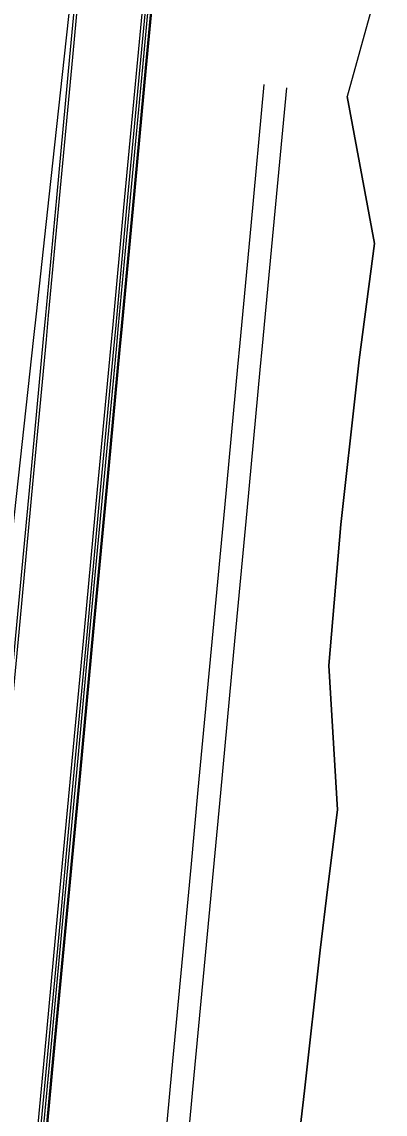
# Model space of a CAD drawing. Extents: x 1797478 to 1808916, y 246529 to 250952.
# Drawn here: x 1797871.8 to 1797936, y 248630.2 to 248823.2 of the extents above; entities that cross this region are included whole.
import ezdxf

# ---------------------------------------------------------------- set-up
doc = ezdxf.new("R2010")
doc.units = 0
for name, color, linetype in [('60', 7, 'Continuous'), ('DTCH-LINBTM', 7, 'Continuous'), ('DTCH-LINFRSLP', 7, 'Continuous'), ('EDPV-LINE', 7, 'Continuous'), ('LIMT-CSLINE', 7, 'Continuous'), ('SHDR-UPAV', 7, 'Continuous')]:
    doc.layers.add(name, color=color, linetype=linetype)

msp = doc.modelspace()

# ---------------------------------------------------------------- linework, layer by layer
for points in [[(1797836.06, 248420.37), (1797838.75, 248445.09), (1797841.45, 248469.8), (1797844.14, 248494.52), (1797846.84, 248519.25), (1797849.54, 248543.97), (1797852.23, 248568.7), (1797854.2, 248586.75), (1797854.93, 248593.44), (1797857.64, 248618.24), (1797860.35, 248643.11), (1797863.06, 248667.97), (1797864.28, 248679.15), (1797865.77, 248692.84), (1797868.49, 248717.71), (1797871.2, 248742.57), (1797873.91, 248767.44), (1797874.37, 248771.66), (1797876.62, 248792.31), (1797879.34, 248817.17), (1797882.05, 248842.04)], [(1797843.08, 248419.52), (1797845.39, 248444.27), (1797847.71, 248469.01), (1797850.03, 248493.76), (1797852.34, 248518.52), (1797854.66, 248543.28), (1797856.98, 248568.05), (1797858.67, 248586.12), (1797859.29, 248592.82), (1797861.62, 248617.67), (1797863.95, 248642.59), (1797866.28, 248667.51), (1797867.33, 248678.72), (1797868.62, 248692.43), (1797870.95, 248717.35), (1797873.28, 248742.28), (1797875.61, 248767.2), (1797876.01, 248771.42), (1797877.94, 248792.12), (1797880.27, 248817.04), (1797882.61, 248841.96)], [(1797843.08, 248419.52), (1797845.39, 248444.27), (1797847.71, 248469.01), (1797850.03, 248493.76), (1797852.34, 248518.52), (1797854.66, 248543.28), (1797856.98, 248568.05), (1797858.67, 248586.12), (1797859.29, 248592.82), (1797861.62, 248617.67), (1797863.95, 248642.59), (1797866.28, 248667.51), (1797867.33, 248678.72), (1797868.62, 248692.43), (1797870.95, 248717.35), (1797873.28, 248742.28), (1797875.61, 248767.2), (1797876.01, 248771.42), (1797877.94, 248792.12), (1797880.27, 248817.04), (1797882.61, 248841.96)], [(1797843.08, 248419.52), (1797845.39, 248444.27), (1797847.71, 248469.01), (1797850.03, 248493.76), (1797852.34, 248518.52), (1797854.66, 248543.28), (1797856.98, 248568.05), (1797858.67, 248586.12), (1797859.29, 248592.82), (1797861.62, 248617.67), (1797863.95, 248642.59), (1797866.28, 248667.51), (1797867.33, 248678.72), (1797868.62, 248692.43), (1797870.95, 248717.35), (1797873.28, 248742.28), (1797875.61, 248767.2), (1797876.01, 248771.42), (1797877.94, 248792.12), (1797880.27, 248817.04), (1797882.61, 248841.96)], [(1797843.08, 248419.52), (1797845.39, 248444.27), (1797847.71, 248469.01), (1797850.03, 248493.76), (1797852.34, 248518.52), (1797854.66, 248543.28), (1797856.98, 248568.05), (1797858.67, 248586.12), (1797859.29, 248592.82), (1797861.62, 248617.67), (1797863.95, 248642.59), (1797866.28, 248667.51), (1797867.33, 248678.72), (1797868.62, 248692.43), (1797870.95, 248717.35), (1797873.28, 248742.28), (1797875.61, 248767.2), (1797876.01, 248771.42), (1797877.94, 248792.12), (1797880.27, 248817.04), (1797882.61, 248841.96)], [(1797843.59, 248419.46), (1797845.9, 248444.2), (1797848.22, 248468.95), (1797850.53, 248493.7), (1797852.85, 248518.45), (1797855.17, 248543.21), (1797857.48, 248567.98), (1797859.17, 248586.05), (1797859.8, 248592.75), (1797862.13, 248617.6), (1797864.46, 248642.52), (1797866.79, 248667.44), (1797867.84, 248678.64), (1797869.12, 248692.36), (1797871.45, 248717.28), (1797873.78, 248742.2), (1797876.12, 248767.12), (1797876.51, 248771.35), (1797878.45, 248792.04), (1797880.78, 248816.97), (1797883.11, 248841.89)], [(1797855.53, 248418.02), (1797857.84, 248442.73), (1797860.15, 248467.44), (1797862.46, 248492.15), (1797864.77, 248516.87), (1797867.08, 248541.59), (1797869.4, 248566.32), (1797871.08, 248584.37), (1797871.71, 248591.06), (1797874.03, 248615.9), (1797876.36, 248640.82), (1797878.7, 248665.74), (1797879.74, 248676.94), (1797881.03, 248690.66), (1797883.36, 248715.58), (1797885.69, 248740.5), (1797888.02, 248765.42), (1797888.42, 248769.65), (1797890.35, 248790.34), (1797892.69, 248815.26), (1797895.02, 248840.18)], [(1797855.99, 248417.97), (1797858.3, 248442.67), (1797860.61, 248467.38), (1797862.92, 248492.09), (1797865.23, 248516.81), (1797867.54, 248541.53), (1797869.85, 248566.26), (1797871.54, 248584.31), (1797872.17, 248591), (1797874.49, 248615.83), (1797876.82, 248640.75), (1797879.15, 248665.67), (1797880.2, 248676.88), (1797881.48, 248690.6), (1797883.82, 248715.52), (1797886.15, 248740.44), (1797888.48, 248765.36), (1797888.88, 248769.58), (1797890.81, 248790.28), (1797893.14, 248815.2), (1797895.48, 248840.12)], [(1797856.5, 248417.9), (1797858.81, 248442.61), (1797861.12, 248467.31), (1797863.43, 248492.02), (1797865.75, 248516.74), (1797868.06, 248541.46), (1797870.37, 248566.19), (1797872.06, 248584.23), (1797872.68, 248590.92), (1797875, 248615.76), (1797877.34, 248640.68), (1797879.67, 248665.6), (1797880.72, 248676.8), (1797882, 248690.52), (1797884.33, 248715.44), (1797886.66, 248740.36), (1797889, 248765.28), (1797889.39, 248769.51), (1797891.33, 248790.2), (1797893.66, 248815.13), (1797895.99, 248840.05)]]:
    msp.add_lwpolyline(points)
at = {"layer": '60'}
msp.add_lwpolyline([(1797897.24, 248412.98), (1797899.59, 248437.56), (1797902.09, 248462.12), (1797904.64, 248486.68), (1797907.37, 248511.22), (1797910.22, 248535.75), (1797912.95, 248560.29), (1797915.13, 248578.18), (1797915.9, 248584.81), (1797918.85, 248609.49), (1797921.74, 248634.34), (1797924.53, 248659.19), (1797925.89, 248670.35), (1797927.59, 248684.01), (1797926.04, 248709.48), (1797928.18, 248734.43), (1797930.92, 248759.29), (1797931.38, 248763.51), (1797934.13, 248784.09), (1797929.31, 248810.03)], dxfattribs=at)
at = {"layer": 'DTCH-LINBTM'}
msp.add_lwpolyline([(1797881.5, 248414.88), (1797883.8, 248439.51), (1797886.1, 248464.15), (1797888.4, 248488.79), (1797890.71, 248513.43), (1797893.01, 248538.08), (1797895.31, 248562.74), (1797896.99, 248580.73), (1797897.61, 248587.4), (1797899.93, 248612.2), (1797902.26, 248637.12), (1797904.59, 248662.04), (1797905.64, 248673.24), (1797906.93, 248686.96), (1797909.26, 248711.88), (1797911.59, 248736.8), (1797913.92, 248761.72), (1797914.32, 248765.95), (1797916.25, 248786.64), (1797918.59, 248811.56)], dxfattribs=at)
at = {"layer": 'DTCH-LINFRSLP'}
msp.add_lwpolyline([(1797877.53, 248415.36), (1797879.83, 248440), (1797882.13, 248464.65), (1797884.44, 248489.3), (1797886.74, 248513.96), (1797889.04, 248538.62), (1797891.35, 248563.28), (1797893.03, 248581.28), (1797893.65, 248587.96), (1797895.97, 248612.76), (1797898.3, 248637.68), (1797900.63, 248662.61), (1797901.68, 248673.81), (1797902.97, 248687.53), (1797905.3, 248712.45), (1797907.63, 248737.37), (1797909.96, 248762.29), (1797910.36, 248766.51), (1797912.29, 248787.21), (1797914.63, 248812.13)], dxfattribs=at)
at = {"layer": 'EDPV-LINE'}
msp.add_lwpolyline([(1797843.08, 248419.52), (1797845.39, 248444.27), (1797847.71, 248469.01), (1797850.03, 248493.76), (1797852.34, 248518.52), (1797854.66, 248543.28), (1797856.98, 248568.05), (1797858.67, 248586.12), (1797859.29, 248592.82), (1797861.62, 248617.67), (1797863.95, 248642.59), (1797866.28, 248667.51), (1797867.33, 248678.72), (1797868.62, 248692.43), (1797870.95, 248717.35), (1797873.28, 248742.28), (1797875.61, 248767.2), (1797876.01, 248771.42), (1797877.94, 248792.12), (1797880.27, 248817.04), (1797882.61, 248841.96)], dxfattribs=at)
msp.add_lwpolyline([(1797843.08, 248419.52), (1797845.39, 248444.27), (1797847.71, 248469.01), (1797850.03, 248493.76), (1797852.34, 248518.52), (1797854.66, 248543.28), (1797856.98, 248568.05), (1797858.67, 248586.12), (1797859.29, 248592.82), (1797861.62, 248617.67), (1797863.95, 248642.59), (1797866.28, 248667.51), (1797867.33, 248678.72), (1797868.62, 248692.43), (1797870.95, 248717.35), (1797873.28, 248742.28), (1797875.61, 248767.2), (1797876.01, 248771.42), (1797877.94, 248792.12), (1797880.27, 248817.04), (1797882.61, 248841.96)], dxfattribs=at)
at = {"layer": 'LIMT-CSLINE'}
msp.add_lwpolyline([(1797936, 248834.33), (1797929.31, 248810.03), (1797934.13, 248784.09), (1797931.38, 248763.51), (1797930.92, 248759.29), (1797928.18, 248734.43), (1797926.04, 248709.48), (1797927.59, 248684.01), (1797925.89, 248670.35), (1797924.53, 248659.19), (1797921.74, 248634.34), (1797918.85, 248609.49), (1797915.9, 248584.81), (1797915.13, 248578.18), (1797912.95, 248560.29), (1797910.22, 248535.75), (1797907.37, 248511.22), (1797904.64, 248486.68), (1797902.09, 248462.12), (1797899.59, 248437.56), (1797897.24, 248412.98)], dxfattribs=at)
at = {"layer": 'SHDR-UPAV'}
for points in [[(1797854.99, 248418.08), (1797857.3, 248442.79), (1797859.61, 248467.5), (1797861.93, 248492.22), (1797864.24, 248516.94), (1797866.55, 248541.67), (1797868.86, 248566.4), (1797870.55, 248584.45), (1797871.18, 248591.14), (1797873.5, 248615.97), (1797875.83, 248640.9), (1797878.16, 248665.82), (1797879.21, 248677.02), (1797880.49, 248690.74), (1797882.83, 248715.66), (1797885.16, 248740.58), (1797887.49, 248765.5), (1797887.89, 248769.72), (1797889.82, 248790.42), (1797892.15, 248815.34), (1797894.49, 248840.26)], [(1797854.99, 248418.08), (1797857.3, 248442.79), (1797859.61, 248467.5), (1797861.93, 248492.22), (1797864.24, 248516.94), (1797866.55, 248541.67), (1797868.86, 248566.4), (1797870.55, 248584.45), (1797871.18, 248591.14), (1797873.5, 248615.97), (1797875.83, 248640.9), (1797878.16, 248665.82), (1797879.21, 248677.02), (1797880.49, 248690.74), (1797882.83, 248715.66), (1797885.16, 248740.58), (1797887.49, 248765.5), (1797887.89, 248769.72), (1797889.82, 248790.42), (1797892.15, 248815.34), (1797894.49, 248840.26)], [(1797856.68, 248417.88), (1797858.99, 248442.58), (1797861.3, 248467.29), (1797863.61, 248492), (1797865.92, 248516.72), (1797868.23, 248541.44), (1797870.55, 248566.17), (1797872.23, 248584.21), (1797872.86, 248590.9), (1797875.18, 248615.73), (1797877.51, 248640.65), (1797879.85, 248665.58), (1797880.89, 248676.78), (1797882.18, 248690.5), (1797884.51, 248715.42), (1797886.84, 248740.34), (1797889.17, 248765.26), (1797889.57, 248769.48), (1797891.5, 248790.18), (1797893.84, 248815.1), (1797896.17, 248840.02)]]:
    msp.add_lwpolyline(points, dxfattribs=at)

doc.saveas('drawing.dxf')
